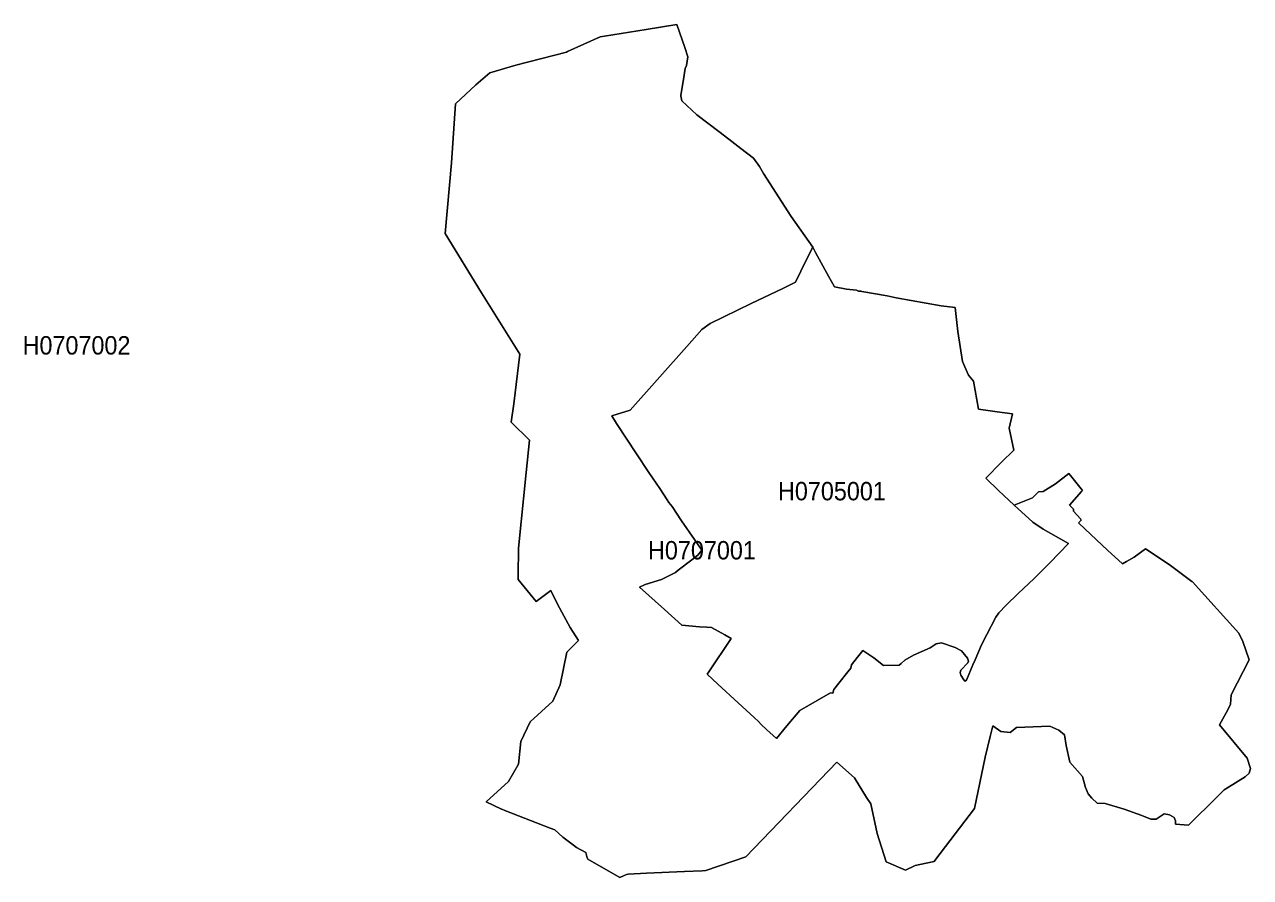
# Model space of a CAD drawing. Extents: x 369010 to 739155, y 6377141 to 6616555.
# Drawn here: x 699450 to 706116, y 6443029 to 6447663 of the extents above; entities that cross this region are included whole.
import ezdxf
from ezdxf.enums import TextEntityAlignment as Align

# ---------------------------------------------------------------- set-up
doc = ezdxf.new("R2010")
doc.units = 0
doc.header["$LTSCALE"] = 40
doc.layers.add('1', color=7, linetype='Continuous', lineweight=13)
doc.layers.add('2', color=7, linetype='Continuous')

msp = doc.modelspace()

# ---------------------------------------------------------------- linework, layer by layer
at = {"layer": '1'}
for points in [[(702829.78, 6447636.42), (702603.54, 6447599.52), (702579.87, 6447595.71), (702401.79, 6447516.43), (702396.33, 6447513.78), (702121.59, 6447441.79), (701979.09, 6447401.74), (701903.46, 6447335.37), (701793.56, 6447232.43), (701771.72, 6446911.02), (701737.12, 6446527.21), (701934.24, 6446204.65), (702142.94, 6445871.49), (702109.67, 6445602.88), (702096.6, 6445502.91), (702194.74, 6445404.1), (702176.7, 6445228.84), (702136.65, 6444817.23), (702134.83, 6444669.1), (702134.67, 6444647.42), (702231.49, 6444529.09), (702310.76, 6444588), (702347.17, 6444513.86), (702417.35, 6444386.26), (702462.69, 6444315.92), (702399.31, 6444252.36), (702363.06, 6444075.44), (702322.18, 6443987.06), (702199.71, 6443873.69), (702147.57, 6443767.1), (702136.15, 6443644.63), (702081.87, 6443549.3), (701959.73, 6443439.08), (702043.47, 6443400.02), (702045.29, 6443399.19), (702061.51, 6443392.9), (702308.44, 6443297.4), (702308.78, 6443297.24), (702333.27, 6443287.64), (702376.96, 6443247.59), (702434.39, 6443203.89), (702434.56, 6443203.89), (702450.94, 6443191.48), (702501.26, 6443163.68), (702509.86, 6443136.04), (702512.68, 6443127.6), (702686.62, 6443028.63), (702706.15, 6443037.73), (702722.37, 6443045.34), (702731.64, 6443045.84), (702831.6, 6443052.29), (703038.32, 6443061.06), (703134.31, 6443065.04), (703154.34, 6443065.86), (703371.48, 6443141.33), (703866.5, 6443655.06), (703963.32, 6443569.16), (704027.2, 6443463.07), (704051.04, 6443429.15), (704086.78, 6443268.28), (704135.11, 6443114.19), (704239.88, 6443068.68), (704288.04, 6443091.68), (704292.18, 6443093.5), (704351.92, 6443106.08), (704352.09, 6443106.25), (704395.12, 6443115.35), (704395.78, 6443116.18), (704405.71, 6443128.92), (704481.51, 6443227.07), (704615.57, 6443404.15), (704673.5, 6443681.87), (704700.47, 6443794.08), (704714.54, 6443853.17), (704757.74, 6443821.56), (704809.87, 6443816.92), (704843.8, 6443844.23), (705025.19, 6443851.02), (705072.86, 6443828.34), (705104.63, 6443803.35), (705113.74, 6443746.58), (705134.09, 6443655.89), (705202.12, 6443576.61), (705218, 6443517.69), (705233.89, 6443483.1), (705253.09, 6443459.27), (705281.56, 6443433.12), (705325.75, 6443429.81), (705428.86, 6443400.35), (705525.35, 6443365.1), (705574, 6443345.9), (705603.46, 6443345.9), (705645.5, 6443374.2), (705676.12, 6443369.73), (705699.95, 6443354.83), (705707.9, 6443335.64), (705707.9, 6443318.59), (705731.07, 6443316.93), (705779.06, 6443312.96), (705815.47, 6443349.37)], [(705202.12, 6443576.61), (705134.09, 6443655.89), (705113.74, 6443746.58), (705104.63, 6443803.35), (705072.86, 6443828.34), (705025.19, 6443851.02), (704843.8, 6443844.23), (704809.87, 6443816.92), (704757.74, 6443821.56), (704714.54, 6443853.17), (704700.47, 6443794.08), (704673.5, 6443681.87), (704615.57, 6443404.15), (704481.51, 6443227.07), (704405.71, 6443128.92), (704395.78, 6443116.18), (704395.12, 6443115.35), (704352.09, 6443106.25), (704351.92, 6443106.08), (704292.18, 6443093.5), (704288.04, 6443091.68), (704239.88, 6443068.68), (704135.11, 6443114.19), (704086.78, 6443268.28), (704051.04, 6443429.15), (704027.2, 6443463.07), (703963.32, 6443569.16), (703866.5, 6443655.06), (703371.48, 6443141.33), (703154.34, 6443065.86), (703134.31, 6443065.04), (703038.32, 6443061.06), (702831.6, 6443052.29), (702731.64, 6443045.84), (702722.37, 6443045.34), (702706.15, 6443037.73), (702686.62, 6443028.63), (702512.68, 6443127.6), (702509.86, 6443136.04), (702501.26, 6443163.68), (702450.94, 6443191.48), (702434.56, 6443203.89), (702434.39, 6443203.89), (702376.96, 6443247.59), (702333.27, 6443287.64), (702308.78, 6443297.24), (702308.44, 6443297.4), (702061.51, 6443392.9), (702045.29, 6443399.19), (702043.47, 6443400.02), (701959.73, 6443439.08), (702081.87, 6443549.3), (702136.15, 6443644.63), (702147.57, 6443767.1), (702199.71, 6443873.69), (702322.18, 6443987.06), (702363.06, 6444075.44), (702399.31, 6444252.36), (702462.69, 6444315.92), (702417.35, 6444386.26), (702347.17, 6444513.86), (702310.76, 6444588), (702231.49, 6444529.09), (702134.67, 6444647.42), (702134.83, 6444669.1), (702136.65, 6444817.23), (702176.7, 6445228.84), (702194.74, 6445404.1), (702096.6, 6445502.91), (702109.67, 6445602.88), (702142.94, 6445871.49), (701934.24, 6446204.65), (701737.12, 6446527.21), (701771.72, 6446911.02), (701793.56, 6447232.43), (701903.46, 6447335.37), (701979.09, 6447401.74), (702121.59, 6447441.79), (702396.33, 6447513.78), (702401.79, 6447516.43), (702579.87, 6447595.71), (702603.54, 6447599.52), (702829.78, 6447636.42)], [(703119.25, 6444391.39), (703024.75, 6444399.99), (702928.75, 6444483.9), (702793.04, 6444605.22), (702824.49, 6444619.78), (702913.53, 6444647.59), (702952.92, 6444668.44), (702989.16, 6444686.65), (703003.89, 6444699.06), (703078.7, 6444754.67), (703110.64, 6444780.49), (703133.15, 6444806.64), (703092.11, 6444864.23), (703022.76, 6444966.68), (702971.12, 6445044.3), (702953.58, 6445066.31), (702943.98, 6445080.05), (702905.09, 6445141.45), (702844.68, 6445229), (702777.32, 6445329.96), (702667.75, 6445495.3), (702642.43, 6445537.17), (702742.89, 6445568.45), (703050.9, 6445913.86), (703132.65, 6446006.87), (703178.17, 6446039.47), (703401.6, 6446147.05), (703572.4, 6446228.15), (703642.08, 6446263.57), (703699.34, 6446382.9), (703736.91, 6446453.9), (703617.42, 6446619.73), (703467.14, 6446854.75), (703445.46, 6446891.82), (703413.85, 6446937.33), (703344.17, 6446989.8), (703279.46, 6447039.95), (703225.67, 6447081.49), (703104.68, 6447172.68), (703024.58, 6447248.81), (703019.28, 6447275.96), (703018.29, 6447280.42), (703032.69, 6447364.67), (703041.96, 6447423.75), (703049.57, 6447441.13), (703056.03, 6447488.3), (703040.47, 6447538.61), (702996.61, 6447663.4), (702829.78, 6447636.42)], [(702829.78, 6447636.42), (702996.61, 6447663.4), (703040.47, 6447538.61), (703056.03, 6447488.3), (703049.57, 6447441.13), (703041.96, 6447423.75), (703032.69, 6447364.67), (703018.29, 6447280.42), (703019.28, 6447275.96), (703024.58, 6447248.81), (703104.68, 6447172.68), (703225.67, 6447081.49), (703279.46, 6447039.95), (703344.17, 6446989.8), (703413.85, 6446937.33), (703445.46, 6446891.82), (703467.14, 6446854.75), (703617.42, 6446619.73), (703736.91, 6446453.9), (703749.82, 6446425.26), (703821.15, 6446295.18), (703854.09, 6446238.91), (703919.63, 6446224.51), (703973.08, 6446220.54), (703984.83, 6446214.74), (703999.23, 6446213.75), (704003.37, 6446213.09), (704140.24, 6446188.76), (704189.23, 6446178.83), (704434.01, 6446135.14), (704509.32, 6446125.87), (704524.38, 6445994.95), (704550.36, 6445831.93), (704581.81, 6445757.46), (704609.28, 6445725.84), (704636.42, 6445572.59), (704738.71, 6445558.35), (704820.96, 6445548.42), (704803.09, 6445469.81), (704829.57, 6445351.31), (704762.54, 6445285.94), (704675.98, 6445198.22), (704745.82, 6445131.85), (704831.72, 6445052.24), (704930.69, 6445090.81), (704963.79, 6445123.91), (704988.95, 6445125.56), (705055.81, 6445167.27), (705128.3, 6445224.37), (705145.02, 6445203.18), (705201.79, 6445131.69), (705196.82, 6445126.06), (705131.28, 6445051.75), (705153.13, 6445029.07), (705152.96, 6445018.65), (705191.36, 6444978.1), (705194.34, 6444969.99), (705180.6, 6444954.93), (705216.52, 6444920.67), (705338.82, 6444807.79), (705419.92, 6444732.66), (705420.75, 6444733.15), (705440.77, 6444744.74), (705483.64, 6444769.73), (705545.21, 6444813.75), (705674.3, 6444729.01), (705797.27, 6444637.49), (705800.91, 6444634.84), (706052.64, 6444355.97), (706073.66, 6444311.61), (706108.09, 6444210.66), (706010.44, 6444020.33), (706006.47, 6443971.17), (705993.06, 6443938.73), (705947.22, 6443858.3), (706097, 6443677.07), (706115.7, 6443621.63), (706108.09, 6443595.81), (706086.57, 6443576.11), (705997.03, 6443519.51), (705973.53, 6443504.62), (705898.06, 6443431.46), (705815.47, 6443349.37), (705779.06, 6443312.96), (705731.07, 6443316.93), (705707.9, 6443318.59), (705707.9, 6443335.64), (705699.95, 6443354.83), (705676.12, 6443369.73), (705645.5, 6443374.2), (705603.46, 6443345.9), (705574, 6443345.9), (705525.35, 6443365.1), (705428.86, 6443400.35), (705325.75, 6443429.81), (705281.56, 6443433.12), (705253.09, 6443459.27), (705233.89, 6443483.1), (705218, 6443517.69), (705202.12, 6443576.61)], [(703736.91, 6446453.9), (703699.34, 6446382.9), (703642.08, 6446263.57), (703572.4, 6446228.15), (703401.6, 6446147.05), (703178.17, 6446039.47), (703132.65, 6446006.87), (703050.9, 6445913.86), (702742.89, 6445568.45), (702642.43, 6445537.17), (702667.75, 6445495.3), (702777.32, 6445329.96), (702844.68, 6445229), (702905.09, 6445141.45), (702943.98, 6445080.05), (702953.58, 6445066.31), (702971.12, 6445044.3), (703022.76, 6444966.68), (703092.11, 6444864.23), (703133.15, 6444806.64), (703110.64, 6444780.49), (703078.7, 6444754.67), (703003.89, 6444699.06), (702989.16, 6444686.65), (702952.92, 6444668.44), (702913.53, 6444647.59), (702824.49, 6444619.78), (702793.04, 6444605.22), (702928.75, 6444483.9), (703024.75, 6444399.99), (703119.25, 6444391.39), (703119.91, 6444391.05), (703159.14, 6444388.41), (703184.46, 6444387.08), (703257.44, 6444346.2), (703291.7, 6444327.5), (703170.06, 6444146.11), (703161.29, 6444132.54), (703219.88, 6444079.25), (703330.27, 6443977.13), (703416.66, 6443898.02), (703440.82, 6443875.34), (703455.55, 6443860.28), (703484.02, 6443833.14), (703538.3, 6443783.99), (703595.24, 6443853.17), (703666.07, 6443935.09), (703759.91, 6443990.37), (703832.24, 6444031.75), (703844.98, 6444030.26), (703850.45, 6444049.79), (703878.25, 6444084.87), (703925.58, 6444145.78), (703942.47, 6444166.63), (703946.93, 6444184.17), (703979.21, 6444226.05), (704007.67, 6444262.13), (704066.92, 6444221.58), (704119.72, 6444179.87), (704205.78, 6444182.02), (704215.71, 6444190.63), (704235.9, 6444210.16), (704283.57, 6444235.98), (704374.1, 6444276.36), (704406.54, 6444298.37), (704436, 6444303.83), (704510.48, 6444278.18), (704543.74, 6444259.81), (704576.68, 6444220.92), (704581.97, 6444204.2), (704578.83, 6444194.11), (704540.76, 6444154.72), (704537.95, 6444143.3), (704540.1, 6444127.74), (704556.49, 6444102.42), (704562.61, 6444095.13), (704571.88, 6444100.93), (704605.47, 6444183.51), (704618.88, 6444211.98), (704653.47, 6444292.58), (704681.61, 6444349.35), (704731.42, 6444442.69), (704747.97, 6444466.19), (704788.03, 6444509.06), (704851.91, 6444571.95), (704939.3, 6444653.54), (705024.2, 6444738.12), (705125.98, 6444842.88), (704988.62, 6444921), (704932.51, 6444958.4), (704831.72, 6445052.24), (704745.82, 6445131.85), (704675.98, 6445198.22), (704762.54, 6445285.94), (704829.57, 6445351.31), (704803.09, 6445469.81), (704820.96, 6445548.42), (704738.71, 6445558.35), (704636.42, 6445572.59), (704609.28, 6445725.84)], [(704609.28, 6445725.84), (704581.81, 6445757.46), (704550.36, 6445831.93), (704524.38, 6445994.95), (704509.32, 6446125.87), (704434.01, 6446135.14), (704189.23, 6446178.83), (704140.24, 6446188.76), (704003.37, 6446213.09), (703999.23, 6446213.75), (703984.83, 6446214.74), (703973.08, 6446220.54), (703919.63, 6446224.51), (703854.09, 6446238.91), (703821.15, 6446295.18), (703749.82, 6446425.26), (703736.91, 6446453.9)], [(705815.47, 6443349.37), (705898.06, 6443431.46), (705973.53, 6443504.62), (705997.03, 6443519.51), (706086.57, 6443576.11), (706108.09, 6443595.81), (706115.7, 6443621.63), (706097, 6443677.07), (705947.22, 6443858.3), (705993.06, 6443938.73), (706006.47, 6443971.17), (706010.44, 6444020.33), (706108.09, 6444210.66), (706073.66, 6444311.61), (706052.64, 6444355.97), (705800.91, 6444634.84), (705797.27, 6444637.49), (705674.3, 6444729.01), (705545.21, 6444813.75), (705483.64, 6444769.73), (705440.77, 6444744.74), (705420.75, 6444733.15), (705419.92, 6444732.66), (705338.82, 6444807.79), (705216.52, 6444920.67), (705180.6, 6444954.93), (705194.34, 6444969.99), (705191.36, 6444978.1), (705152.96, 6445018.65), (705153.13, 6445029.07), (705131.28, 6445051.75), (705196.82, 6445126.06), (705201.79, 6445131.69), (705145.02, 6445203.18), (705128.3, 6445224.37), (705055.81, 6445167.27), (704988.95, 6445125.56), (704963.79, 6445123.91), (704930.69, 6445090.81), (704831.72, 6445052.24), (704932.51, 6444958.4), (704988.62, 6444921), (705125.98, 6444842.88), (705024.2, 6444738.12), (704939.3, 6444653.54), (704851.91, 6444571.95), (704788.03, 6444509.06), (704747.97, 6444466.19), (704731.42, 6444442.69), (704681.61, 6444349.35), (704653.47, 6444292.58), (704618.88, 6444211.98), (704605.47, 6444183.51), (704571.88, 6444100.93), (704562.61, 6444095.13), (704556.49, 6444102.42), (704540.1, 6444127.74), (704537.95, 6444143.3), (704540.76, 6444154.72), (704578.83, 6444194.11), (704581.97, 6444204.2), (704576.68, 6444220.92), (704543.74, 6444259.81), (704510.48, 6444278.18), (704436, 6444303.83), (704406.54, 6444298.37), (704374.1, 6444276.36), (704283.57, 6444235.98), (704235.9, 6444210.16), (704215.71, 6444190.63), (704205.78, 6444182.02), (704119.72, 6444179.87), (704066.92, 6444221.58), (704007.67, 6444262.13), (703979.21, 6444226.05), (703946.93, 6444184.17), (703942.47, 6444166.63), (703925.58, 6444145.78), (703878.25, 6444084.87), (703850.45, 6444049.79), (703844.98, 6444030.26), (703832.24, 6444031.75), (703759.91, 6443990.37), (703666.07, 6443935.09), (703595.24, 6443853.17), (703538.3, 6443783.99), (703484.02, 6443833.14), (703455.55, 6443860.28), (703440.82, 6443875.34), (703416.66, 6443898.02), (703330.27, 6443977.13), (703219.88, 6444079.25), (703161.29, 6444132.54), (703170.06, 6444146.11), (703291.7, 6444327.5), (703257.44, 6444346.2), (703184.46, 6444387.08), (703159.14, 6444388.41), (703119.91, 6444391.05), (703119.25, 6444391.39)]]:
    msp.add_lwpolyline(points, dxfattribs=at)

# ---------------------------------------------------------------- texts
at = {"layer": '2', "width": 0.95}
for s, p in [('H0707002', (699732.65, 6445870.22)), ('H0705001', (703839.87, 6445077.96)), ('H0707001', (703133.15, 6444756.64))]:
    msp.add_text(s, height=100, dxfattribs=at).set_placement(p, align=Align.CENTER)

doc.saveas('drawing.dxf')
